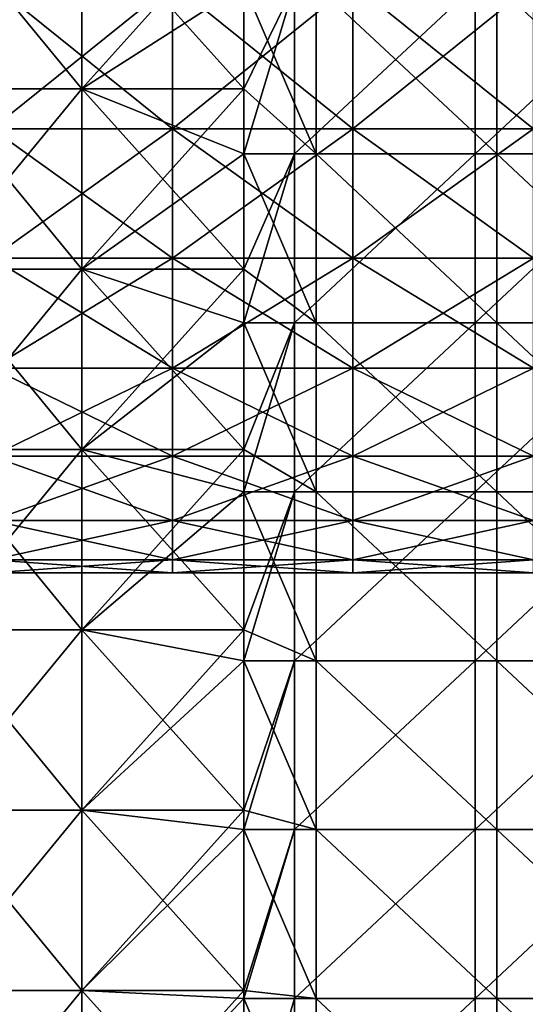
# Model space of a CAD drawing. Header units: inches. Extents: x -4.75 to 4.5, y 0 to 1.88.
# Tile 386 of 462: x 3.41 to 3.63, y 0.22 to 0.66. Entities that reach past the tile are written whole.
import ezdxf

# ---------------------------------------------------------------- set-up
doc = ezdxf.new("R2010")
doc.units = ezdxf.units.IN
doc.header["$LTSCALE"] = 101.851852
doc.header["$MEASUREMENT"] = 0
for name, color, linetype in [('13', 7, 'CONTINUOUS'), ('14', 7, 'CONTINUOUS'), ('35', 7, 'CONTINUOUS'), ('38', 7, 'CONTINUOUS'), ('5', 7, 'CONTINUOUS'), ('6', 7, 'CONTINUOUS')]:
    doc.layers.add(name, color=color, linetype=linetype)

msp = doc.modelspace()

# ---------------------------------------------------------------- linework, layer by layer
at = {"layer": '13', "color": 13, "linetype": 'Continuous', "true_color": 0xd67263}
for points in [[(3.50502, 0.62896, -1.25), (3.50502, 0.675, -1.25), (3.53722, 0.6, -1.25), (3.50502, 0.62896, -1.25)], [(3.53722, 0.6, -1.25), (3.50502, 0.675, -1.25), (3.53722, 0.675, -1.25), (3.53722, 0.6, -1.25)], [(3.53722, 0.6, -1.25), (3.53722, 0.675, -1.25), (3.6173, 0.6, -1.25), (3.53722, 0.6, -1.25)], [(3.6173, 0.6, -1.25), (3.53722, 0.675, -1.25), (3.6173, 0.675, -1.25), (3.6173, 0.6, -1.25)], [(3.6173, 0.6, -1.25), (3.6173, 0.675, -1.25), (3.69738, 0.6, -1.25), (3.6173, 0.6, -1.25)], [(3.69738, 0.6, -1.25), (3.6173, 0.675, -1.25), (3.69738, 0.675, -1.25), (3.69738, 0.6, -1.25)], [(3.50502, 0.6, -1.25), (3.50502, 0.62896, -1.25), (3.53722, 0.6, -1.25), (3.50502, 0.6, -1.25)], [(3.50502, 0.54888, -1.25), (3.50502, 0.6, -1.25), (3.53722, 0.525, -1.25), (3.50502, 0.54888, -1.25)], [(3.53722, 0.525, -1.25), (3.50502, 0.6, -1.25), (3.53722, 0.6, -1.25), (3.53722, 0.525, -1.25)], [(3.53722, 0.525, -1.25), (3.53722, 0.6, -1.25), (3.6173, 0.525, -1.25), (3.53722, 0.525, -1.25)], [(3.6173, 0.525, -1.25), (3.53722, 0.6, -1.25), (3.6173, 0.6, -1.25), (3.6173, 0.525, -1.25)], [(3.6173, 0.525, -1.25), (3.6173, 0.6, -1.25), (3.69738, 0.525, -1.25), (3.6173, 0.525, -1.25)], [(3.69738, 0.525, -1.25), (3.6173, 0.6, -1.25), (3.69738, 0.6, -1.25), (3.69738, 0.525, -1.25)], [(3.50502, 0.525, -1.25), (3.50502, 0.54888, -1.25), (3.53722, 0.525, -1.25), (3.50502, 0.525, -1.25)], [(3.50502, 0.4688, -1.25), (3.50502, 0.525, -1.25), (3.53722, 0.45, -1.25), (3.50502, 0.4688, -1.25)], [(3.53722, 0.45, -1.25), (3.50502, 0.525, -1.25), (3.53722, 0.525, -1.25), (3.53722, 0.45, -1.25)], [(3.53722, 0.45, -1.25), (3.53722, 0.525, -1.25), (3.6173, 0.45, -1.25), (3.53722, 0.45, -1.25)], [(3.6173, 0.45, -1.25), (3.53722, 0.525, -1.25), (3.6173, 0.525, -1.25), (3.6173, 0.45, -1.25)], [(3.6173, 0.45, -1.25), (3.6173, 0.525, -1.25), (3.69738, 0.45, -1.25), (3.6173, 0.45, -1.25)], [(3.69738, 0.45, -1.25), (3.6173, 0.525, -1.25), (3.69738, 0.525, -1.25), (3.69738, 0.45, -1.25)], [(3.50502, 0.45, -1.25), (3.50502, 0.4688, -1.25), (3.53722, 0.45, -1.25), (3.50502, 0.45, -1.25)], [(3.50502, 0.38872, -1.25), (3.50502, 0.45, -1.25), (3.53722, 0.375, -1.25), (3.50502, 0.38872, -1.25)], [(3.53722, 0.375, -1.25), (3.50502, 0.45, -1.25), (3.53722, 0.45, -1.25), (3.53722, 0.375, -1.25)], [(3.53722, 0.375, -1.25), (3.53722, 0.45, -1.25), (3.6173, 0.375, -1.25), (3.53722, 0.375, -1.25)], [(3.6173, 0.375, -1.25), (3.53722, 0.45, -1.25), (3.6173, 0.45, -1.25), (3.6173, 0.375, -1.25)], [(3.6173, 0.375, -1.25), (3.6173, 0.45, -1.25), (3.69738, 0.375, -1.25), (3.6173, 0.375, -1.25)], [(3.69738, 0.375, -1.25), (3.6173, 0.45, -1.25), (3.69738, 0.45, -1.25), (3.69738, 0.375, -1.25)], [(3.50502, 0.375, -1.25), (3.50502, 0.38872, -1.25), (3.53722, 0.375, -1.25), (3.50502, 0.375, -1.25)], [(3.50502, 0.30864, -1.25), (3.50502, 0.375, -1.25), (3.53722, 0.3, -1.25), (3.50502, 0.30864, -1.25)], [(3.53722, 0.3, -1.25), (3.50502, 0.375, -1.25), (3.53722, 0.375, -1.25), (3.53722, 0.3, -1.25)], [(3.53722, 0.3, -1.25), (3.53722, 0.375, -1.25), (3.6173, 0.3, -1.25), (3.53722, 0.3, -1.25)], [(3.6173, 0.3, -1.25), (3.53722, 0.375, -1.25), (3.6173, 0.375, -1.25), (3.6173, 0.3, -1.25)], [(3.6173, 0.3, -1.25), (3.6173, 0.375, -1.25), (3.69738, 0.3, -1.25), (3.6173, 0.3, -1.25)], [(3.69738, 0.3, -1.25), (3.6173, 0.375, -1.25), (3.69738, 0.375, -1.25), (3.69738, 0.3, -1.25)], [(3.50502, 0.3, -1.25), (3.50502, 0.30864, -1.25), (3.53722, 0.3, -1.25), (3.50502, 0.3, -1.25)], [(3.50502, 0.22856, -1.25), (3.50502, 0.3, -1.25), (3.53722, 0.225, -1.25), (3.50502, 0.22856, -1.25)], [(3.53722, 0.225, -1.25), (3.50502, 0.3, -1.25), (3.53722, 0.3, -1.25), (3.53722, 0.225, -1.25)], [(3.53722, 0.225, -1.25), (3.53722, 0.3, -1.25), (3.6173, 0.225, -1.25), (3.53722, 0.225, -1.25)], [(3.6173, 0.225, -1.25), (3.53722, 0.3, -1.25), (3.6173, 0.3, -1.25), (3.6173, 0.225, -1.25)], [(3.6173, 0.225, -1.25), (3.6173, 0.3, -1.25), (3.69738, 0.225, -1.25), (3.6173, 0.225, -1.25)], [(3.69738, 0.225, -1.25), (3.6173, 0.3, -1.25), (3.69738, 0.3, -1.25), (3.69738, 0.225, -1.25)], [(3.50502, 0.225, -1.25), (3.50502, 0.22856, -1.25), (3.53722, 0.225, -1.25), (3.50502, 0.225, -1.25)], [(3.50502, 0.15, -1.25), (3.50502, 0.225, -1.25), (3.53722, 0.15, -1.25), (3.50502, 0.15, -1.25)], [(3.53722, 0.15, -1.25), (3.50502, 0.225, -1.25), (3.53722, 0.225, -1.25), (3.53722, 0.15, -1.25)], [(3.53722, 0.15, -1.25), (3.53722, 0.225, -1.25), (3.6173, 0.15, -1.25), (3.53722, 0.15, -1.25)], [(3.6173, 0.15, -1.25), (3.53722, 0.225, -1.25), (3.6173, 0.225, -1.25), (3.6173, 0.15, -1.25)], [(3.6173, 0.15, -1.25), (3.6173, 0.225, -1.25), (3.69738, 0.15, -1.25), (3.6173, 0.15, -1.25)], [(3.69738, 0.15, -1.25), (3.6173, 0.225, -1.25), (3.69738, 0.225, -1.25), (3.69738, 0.15, -1.25)]]:
    msp.add_3dface(points, dxfattribs=at)
at = {"layer": '14', "color": 13, "linetype": 'Continuous', "true_color": 0xd67263}
for points in [[(3.52756, 0.6, 1.25), (3.52756, 0.675, 1.25), (3.50502, 0.6, 1.25), (3.52756, 0.6, 1.25)], [(3.50502, 0.6, 1.25), (3.52756, 0.675, 1.25), (3.50502, 0.62896, 1.25), (3.50502, 0.6, 1.25)], [(3.50502, 0.62896, 1.25), (3.52756, 0.675, 1.25), (3.50502, 0.675, 1.25), (3.50502, 0.62896, 1.25)], [(3.60764, 0.6, 1.25), (3.60764, 0.675, 1.25), (3.52756, 0.6, 1.25), (3.60764, 0.6, 1.25)], [(3.52756, 0.6, 1.25), (3.60764, 0.675, 1.25), (3.52756, 0.675, 1.25), (3.52756, 0.6, 1.25)], [(3.68772, 0.6, 1.25), (3.68772, 0.675, 1.25), (3.60764, 0.6, 1.25), (3.68772, 0.6, 1.25)], [(3.60764, 0.6, 1.25), (3.68772, 0.675, 1.25), (3.60764, 0.675, 1.25), (3.60764, 0.6, 1.25)], [(3.52756, 0.525, 1.25), (3.52756, 0.6, 1.25), (3.50502, 0.525, 1.25), (3.52756, 0.525, 1.25)], [(3.50502, 0.525, 1.25), (3.52756, 0.6, 1.25), (3.50502, 0.54888, 1.25), (3.50502, 0.525, 1.25)], [(3.50502, 0.54888, 1.25), (3.52756, 0.6, 1.25), (3.50502, 0.6, 1.25), (3.50502, 0.54888, 1.25)], [(3.60764, 0.525, 1.25), (3.60764, 0.6, 1.25), (3.52756, 0.525, 1.25), (3.60764, 0.525, 1.25)], [(3.52756, 0.525, 1.25), (3.60764, 0.6, 1.25), (3.52756, 0.6, 1.25), (3.52756, 0.525, 1.25)], [(3.68772, 0.525, 1.25), (3.68772, 0.6, 1.25), (3.60764, 0.525, 1.25), (3.68772, 0.525, 1.25)], [(3.60764, 0.525, 1.25), (3.68772, 0.6, 1.25), (3.60764, 0.6, 1.25), (3.60764, 0.525, 1.25)], [(3.52756, 0.45, 1.25), (3.52756, 0.525, 1.25), (3.50502, 0.45, 1.25), (3.52756, 0.45, 1.25)], [(3.50502, 0.45, 1.25), (3.52756, 0.525, 1.25), (3.50502, 0.4688, 1.25), (3.50502, 0.45, 1.25)], [(3.50502, 0.4688, 1.25), (3.52756, 0.525, 1.25), (3.50502, 0.525, 1.25), (3.50502, 0.4688, 1.25)], [(3.60764, 0.45, 1.25), (3.60764, 0.525, 1.25), (3.52756, 0.45, 1.25), (3.60764, 0.45, 1.25)], [(3.52756, 0.45, 1.25), (3.60764, 0.525, 1.25), (3.52756, 0.525, 1.25), (3.52756, 0.45, 1.25)], [(3.68772, 0.45, 1.25), (3.68772, 0.525, 1.25), (3.60764, 0.45, 1.25), (3.68772, 0.45, 1.25)], [(3.60764, 0.45, 1.25), (3.68772, 0.525, 1.25), (3.60764, 0.525, 1.25), (3.60764, 0.45, 1.25)], [(3.52756, 0.375, 1.25), (3.52756, 0.45, 1.25), (3.50502, 0.375, 1.25), (3.52756, 0.375, 1.25)], [(3.50502, 0.375, 1.25), (3.52756, 0.45, 1.25), (3.50502, 0.38872, 1.25), (3.50502, 0.375, 1.25)], [(3.50502, 0.38872, 1.25), (3.52756, 0.45, 1.25), (3.50502, 0.45, 1.25), (3.50502, 0.38872, 1.25)], [(3.60764, 0.375, 1.25), (3.60764, 0.45, 1.25), (3.52756, 0.375, 1.25), (3.60764, 0.375, 1.25)], [(3.52756, 0.375, 1.25), (3.60764, 0.45, 1.25), (3.52756, 0.45, 1.25), (3.52756, 0.375, 1.25)], [(3.68772, 0.375, 1.25), (3.68772, 0.45, 1.25), (3.60764, 0.375, 1.25), (3.68772, 0.375, 1.25)], [(3.60764, 0.375, 1.25), (3.68772, 0.45, 1.25), (3.60764, 0.45, 1.25), (3.60764, 0.375, 1.25)], [(3.52756, 0.3, 1.25), (3.52756, 0.375, 1.25), (3.50502, 0.3, 1.25), (3.52756, 0.3, 1.25)], [(3.50502, 0.3, 1.25), (3.52756, 0.375, 1.25), (3.50502, 0.30864, 1.25), (3.50502, 0.3, 1.25)], [(3.50502, 0.30864, 1.25), (3.52756, 0.375, 1.25), (3.50502, 0.375, 1.25), (3.50502, 0.30864, 1.25)], [(3.60764, 0.3, 1.25), (3.60764, 0.375, 1.25), (3.52756, 0.3, 1.25), (3.60764, 0.3, 1.25)], [(3.52756, 0.3, 1.25), (3.60764, 0.375, 1.25), (3.52756, 0.375, 1.25), (3.52756, 0.3, 1.25)], [(3.68772, 0.3, 1.25), (3.68772, 0.375, 1.25), (3.60764, 0.3, 1.25), (3.68772, 0.3, 1.25)], [(3.60764, 0.3, 1.25), (3.68772, 0.375, 1.25), (3.60764, 0.375, 1.25), (3.60764, 0.3, 1.25)], [(3.52756, 0.225, 1.25), (3.52756, 0.3, 1.25), (3.50502, 0.225, 1.25), (3.52756, 0.225, 1.25)], [(3.50502, 0.225, 1.25), (3.52756, 0.3, 1.25), (3.50502, 0.22856, 1.25), (3.50502, 0.225, 1.25)], [(3.50502, 0.22856, 1.25), (3.52756, 0.3, 1.25), (3.50502, 0.3, 1.25), (3.50502, 0.22856, 1.25)], [(3.60764, 0.225, 1.25), (3.60764, 0.3, 1.25), (3.52756, 0.225, 1.25), (3.60764, 0.225, 1.25)], [(3.52756, 0.225, 1.25), (3.60764, 0.3, 1.25), (3.52756, 0.3, 1.25), (3.52756, 0.225, 1.25)], [(3.68772, 0.225, 1.25), (3.68772, 0.3, 1.25), (3.60764, 0.225, 1.25), (3.68772, 0.225, 1.25)], [(3.60764, 0.225, 1.25), (3.68772, 0.3, 1.25), (3.60764, 0.3, 1.25), (3.60764, 0.225, 1.25)], [(3.52756, 0.15, 1.25), (3.52756, 0.225, 1.25), (3.50502, 0.14848, 1.25), (3.52756, 0.15, 1.25)], [(3.50502, 0.14848, 1.25), (3.52756, 0.225, 1.25), (3.50502, 0.225, 1.25), (3.50502, 0.14848, 1.25)], [(3.60764, 0.15, 1.25), (3.60764, 0.225, 1.25), (3.52756, 0.15, 1.25), (3.60764, 0.15, 1.25)], [(3.52756, 0.15, 1.25), (3.60764, 0.225, 1.25), (3.52756, 0.225, 1.25), (3.52756, 0.15, 1.25)], [(3.68772, 0.15, 1.25), (3.68772, 0.225, 1.25), (3.60764, 0.15, 1.25), (3.68772, 0.15, 1.25)], [(3.60764, 0.15, 1.25), (3.68772, 0.225, 1.25), (3.60764, 0.225, 1.25), (3.60764, 0.15, 1.25)]]:
    msp.add_3dface(points, dxfattribs=at)
at = {"layer": '35', "color": 13, "linetype": 'Continuous', "true_color": 0xd67263}
for points in [[(3.43315, 0.70904, 1.26055), (3.36734, 0.70904, 1.29133), (3.43315, 0.62896, 1.26055), (3.43315, 0.70904, 1.26055)], [(3.43315, 0.62896, 1.26055), (3.36734, 0.70904, 1.29133), (3.36734, 0.62896, 1.29133), (3.43315, 0.62896, 1.26055)], [(3.50502, 0.62896, 1.25), (3.50502, 0.675, 1.25), (3.43315, 0.70904, 1.26055), (3.50502, 0.62896, 1.25)], [(3.50502, 0.62896, 1.25), (3.43315, 0.70904, 1.26055), (3.43315, 0.62896, 1.26055), (3.50502, 0.62896, 1.25)], [(3.43315, 0.62896, 1.26055), (3.36734, 0.62896, 1.29133), (3.43315, 0.54888, 1.26055), (3.43315, 0.62896, 1.26055)], [(3.43315, 0.54888, 1.26055), (3.36734, 0.62896, 1.29133), (3.36734, 0.54888, 1.29133), (3.43315, 0.54888, 1.26055)], [(3.50502, 0.54888, 1.25), (3.50502, 0.6, 1.25), (3.43315, 0.62896, 1.26055), (3.50502, 0.54888, 1.25)], [(3.50502, 0.54888, 1.25), (3.43315, 0.62896, 1.26055), (3.43315, 0.54888, 1.26055), (3.50502, 0.54888, 1.25)], [(3.50502, 0.6, 1.25), (3.50502, 0.62896, 1.25), (3.43315, 0.62896, 1.26055), (3.50502, 0.6, 1.25)], [(3.43315, 0.54888, 1.26055), (3.36734, 0.54888, 1.29133), (3.43315, 0.4688, 1.26055), (3.43315, 0.54888, 1.26055)], [(3.43315, 0.4688, 1.26055), (3.36734, 0.54888, 1.29133), (3.36734, 0.4688, 1.29133), (3.43315, 0.4688, 1.26055)], [(3.50502, 0.4688, 1.25), (3.50502, 0.525, 1.25), (3.43315, 0.54888, 1.26055), (3.50502, 0.4688, 1.25)], [(3.50502, 0.4688, 1.25), (3.43315, 0.54888, 1.26055), (3.43315, 0.4688, 1.26055), (3.50502, 0.4688, 1.25)], [(3.50502, 0.525, 1.25), (3.50502, 0.54888, 1.25), (3.43315, 0.54888, 1.26055), (3.50502, 0.525, 1.25)], [(3.43315, 0.4688, 1.26055), (3.36734, 0.4688, 1.29133), (3.43315, 0.38872, 1.26055), (3.43315, 0.4688, 1.26055)], [(3.43315, 0.38872, 1.26055), (3.36734, 0.4688, 1.29133), (3.36734, 0.38872, 1.29133), (3.43315, 0.38872, 1.26055)], [(3.50502, 0.38872, 1.25), (3.50502, 0.45, 1.25), (3.43315, 0.4688, 1.26055), (3.50502, 0.38872, 1.25)], [(3.50502, 0.38872, 1.25), (3.43315, 0.4688, 1.26055), (3.43315, 0.38872, 1.26055), (3.50502, 0.38872, 1.25)], [(3.50502, 0.45, 1.25), (3.50502, 0.4688, 1.25), (3.43315, 0.4688, 1.26055), (3.50502, 0.45, 1.25)], [(3.43315, 0.38872, 1.26055), (3.36734, 0.38872, 1.29133), (3.43315, 0.30864, 1.26055), (3.43315, 0.38872, 1.26055)], [(3.43315, 0.30864, 1.26055), (3.36734, 0.38872, 1.29133), (3.36734, 0.30864, 1.29133), (3.43315, 0.30864, 1.26055)], [(3.50502, 0.30864, 1.25), (3.50502, 0.375, 1.25), (3.43315, 0.38872, 1.26055), (3.50502, 0.30864, 1.25)], [(3.50502, 0.30864, 1.25), (3.43315, 0.38872, 1.26055), (3.43315, 0.30864, 1.26055), (3.50502, 0.30864, 1.25)], [(3.50502, 0.375, 1.25), (3.50502, 0.38872, 1.25), (3.43315, 0.38872, 1.26055), (3.50502, 0.375, 1.25)], [(3.43315, 0.30864, 1.26055), (3.36734, 0.30864, 1.29133), (3.43315, 0.22856, 1.26055), (3.43315, 0.30864, 1.26055)], [(3.43315, 0.22856, 1.26055), (3.36734, 0.30864, 1.29133), (3.36734, 0.22856, 1.29133), (3.43315, 0.22856, 1.26055)], [(3.50502, 0.22856, 1.25), (3.50502, 0.3, 1.25), (3.43315, 0.30864, 1.26055), (3.50502, 0.22856, 1.25)], [(3.50502, 0.22856, 1.25), (3.43315, 0.30864, 1.26055), (3.43315, 0.22856, 1.26055), (3.50502, 0.22856, 1.25)], [(3.50502, 0.3, 1.25), (3.50502, 0.30864, 1.25), (3.43315, 0.30864, 1.26055), (3.50502, 0.3, 1.25)], [(3.43315, 0.22856, 1.26055), (3.36734, 0.22856, 1.29133), (3.43315, 0.14848, 1.26055), (3.43315, 0.22856, 1.26055)], [(3.43315, 0.14848, 1.26055), (3.36734, 0.22856, 1.29133), (3.36734, 0.14848, 1.29133), (3.43315, 0.14848, 1.26055)], [(3.50502, 0.14848, 1.25), (3.43315, 0.22856, 1.26055), (3.43315, 0.14848, 1.26055), (3.50502, 0.14848, 1.25)], [(3.50502, 0.14848, 1.25), (3.50502, 0.225, 1.25), (3.43315, 0.22856, 1.26055), (3.50502, 0.14848, 1.25)], [(3.50502, 0.225, 1.25), (3.50502, 0.22856, 1.25), (3.43315, 0.22856, 1.26055), (3.50502, 0.225, 1.25)]]:
    msp.add_3dface(points, dxfattribs=at)
at = {"layer": '38', "color": 13, "linetype": 'Continuous', "true_color": 0xd67263}
for points in [[(3.36734, 0.70904, -1.29133), (3.43315, 0.70904, -1.26055), (3.36734, 0.62896, -1.29133), (3.36734, 0.70904, -1.29133)], [(3.36734, 0.62896, -1.29133), (3.43315, 0.70904, -1.26055), (3.43315, 0.62896, -1.26055), (3.36734, 0.62896, -1.29133)], [(3.50502, 0.70904, -1.25), (3.50502, 0.675, -1.25), (3.43315, 0.62896, -1.26055), (3.50502, 0.70904, -1.25)], [(3.43315, 0.70904, -1.26055), (3.50502, 0.70904, -1.25), (3.43315, 0.62896, -1.26055), (3.43315, 0.70904, -1.26055)], [(3.50502, 0.675, -1.25), (3.50502, 0.62896, -1.25), (3.43315, 0.62896, -1.26055), (3.50502, 0.675, -1.25)], [(3.36734, 0.62896, -1.29133), (3.43315, 0.62896, -1.26055), (3.36734, 0.54888, -1.29133), (3.36734, 0.62896, -1.29133)], [(3.36734, 0.54888, -1.29133), (3.43315, 0.62896, -1.26055), (3.43315, 0.54888, -1.26055), (3.36734, 0.54888, -1.29133)], [(3.50502, 0.62896, -1.25), (3.50502, 0.6, -1.25), (3.43315, 0.54888, -1.26055), (3.50502, 0.62896, -1.25)], [(3.43315, 0.62896, -1.26055), (3.50502, 0.62896, -1.25), (3.43315, 0.54888, -1.26055), (3.43315, 0.62896, -1.26055)], [(3.50502, 0.6, -1.25), (3.50502, 0.54888, -1.25), (3.43315, 0.54888, -1.26055), (3.50502, 0.6, -1.25)], [(3.36734, 0.54888, -1.29133), (3.43315, 0.54888, -1.26055), (3.36734, 0.4688, -1.29133), (3.36734, 0.54888, -1.29133)], [(3.36734, 0.4688, -1.29133), (3.43315, 0.54888, -1.26055), (3.43315, 0.4688, -1.26055), (3.36734, 0.4688, -1.29133)], [(3.50502, 0.54888, -1.25), (3.50502, 0.525, -1.25), (3.43315, 0.4688, -1.26055), (3.50502, 0.54888, -1.25)], [(3.43315, 0.54888, -1.26055), (3.50502, 0.54888, -1.25), (3.43315, 0.4688, -1.26055), (3.43315, 0.54888, -1.26055)], [(3.50502, 0.525, -1.25), (3.50502, 0.4688, -1.25), (3.43315, 0.4688, -1.26055), (3.50502, 0.525, -1.25)], [(3.36734, 0.4688, -1.29133), (3.43315, 0.4688, -1.26055), (3.36734, 0.38872, -1.29133), (3.36734, 0.4688, -1.29133)], [(3.36734, 0.38872, -1.29133), (3.43315, 0.4688, -1.26055), (3.43315, 0.38872, -1.26055), (3.36734, 0.38872, -1.29133)], [(3.50502, 0.4688, -1.25), (3.50502, 0.45, -1.25), (3.43315, 0.38872, -1.26055), (3.50502, 0.4688, -1.25)], [(3.43315, 0.4688, -1.26055), (3.50502, 0.4688, -1.25), (3.43315, 0.38872, -1.26055), (3.43315, 0.4688, -1.26055)], [(3.50502, 0.45, -1.25), (3.50502, 0.38872, -1.25), (3.43315, 0.38872, -1.26055), (3.50502, 0.45, -1.25)], [(3.36734, 0.38872, -1.29133), (3.43315, 0.38872, -1.26055), (3.36734, 0.30864, -1.29133), (3.36734, 0.38872, -1.29133)], [(3.36734, 0.30864, -1.29133), (3.43315, 0.38872, -1.26055), (3.43315, 0.30864, -1.26055), (3.36734, 0.30864, -1.29133)], [(3.50502, 0.38872, -1.25), (3.50502, 0.375, -1.25), (3.43315, 0.30864, -1.26055), (3.50502, 0.38872, -1.25)], [(3.43315, 0.38872, -1.26055), (3.50502, 0.38872, -1.25), (3.43315, 0.30864, -1.26055), (3.43315, 0.38872, -1.26055)], [(3.50502, 0.375, -1.25), (3.50502, 0.30864, -1.25), (3.43315, 0.30864, -1.26055), (3.50502, 0.375, -1.25)], [(3.36734, 0.30864, -1.29133), (3.43315, 0.30864, -1.26055), (3.36734, 0.22856, -1.29133), (3.36734, 0.30864, -1.29133)], [(3.36734, 0.22856, -1.29133), (3.43315, 0.30864, -1.26055), (3.43315, 0.22856, -1.26055), (3.36734, 0.22856, -1.29133)], [(3.50502, 0.30864, -1.25), (3.50502, 0.3, -1.25), (3.43315, 0.22856, -1.26055), (3.50502, 0.30864, -1.25)], [(3.43315, 0.30864, -1.26055), (3.50502, 0.30864, -1.25), (3.43315, 0.22856, -1.26055), (3.43315, 0.30864, -1.26055)], [(3.50502, 0.3, -1.25), (3.50502, 0.22856, -1.25), (3.43315, 0.22856, -1.26055), (3.50502, 0.3, -1.25)], [(3.36734, 0.22856, -1.29133), (3.43315, 0.22856, -1.26055), (3.36734, 0.14848, -1.29133), (3.36734, 0.22856, -1.29133)], [(3.36734, 0.14848, -1.29133), (3.43315, 0.22856, -1.26055), (3.43315, 0.14848, -1.26055), (3.36734, 0.14848, -1.29133)], [(3.50502, 0.22856, -1.25), (3.50502, 0.225, -1.25), (3.43315, 0.14848, -1.26055), (3.50502, 0.22856, -1.25)], [(3.43315, 0.22856, -1.26055), (3.50502, 0.22856, -1.25), (3.43315, 0.14848, -1.26055), (3.43315, 0.22856, -1.26055)], [(3.50502, 0.225, -1.25), (3.50502, 0.15, -1.25), (3.43315, 0.14848, -1.26055), (3.50502, 0.225, -1.25)]]:
    msp.add_3dface(points, dxfattribs=at)
at = {"layer": '5', "color": 13, "linetype": 'Continuous', "true_color": 0xd67263}
for points in [[(3.47336, 0.6111, -0.28429), (3.47336, 0.67575, -0.32836), (3.39328, 0.6111, -0.28429), (3.47336, 0.6111, -0.28429)], [(3.39328, 0.6111, -0.28429), (3.47336, 0.67575, -0.32836), (3.39328, 0.67575, -0.32836), (3.39328, 0.6111, -0.28429)], [(3.55344, 0.6111, -0.28429), (3.55344, 0.67575, -0.32836), (3.47336, 0.6111, -0.28429), (3.55344, 0.6111, -0.28429)], [(3.47336, 0.6111, -0.28429), (3.55344, 0.67575, -0.32836), (3.47336, 0.67575, -0.32836), (3.47336, 0.6111, -0.28429)], [(3.63352, 0.6111, -0.28429), (3.63352, 0.67575, -0.32836), (3.55344, 0.6111, -0.28429), (3.63352, 0.6111, -0.28429)], [(3.55344, 0.6111, -0.28429), (3.63352, 0.67575, -0.32836), (3.55344, 0.67575, -0.32836), (3.55344, 0.6111, -0.28429)], [(3.47336, 0.55375, -0.23107), (3.47336, 0.6111, -0.28429), (3.39328, 0.55375, -0.23107), (3.47336, 0.55375, -0.23107)], [(3.39328, 0.55375, -0.23107), (3.47336, 0.6111, -0.28429), (3.39328, 0.6111, -0.28429), (3.39328, 0.55375, -0.23107)], [(3.55344, 0.55375, -0.23107), (3.55344, 0.6111, -0.28429), (3.47336, 0.55375, -0.23107), (3.55344, 0.55375, -0.23107)], [(3.47336, 0.55375, -0.23107), (3.55344, 0.6111, -0.28429), (3.47336, 0.6111, -0.28429), (3.47336, 0.55375, -0.23107)], [(3.63352, 0.55375, -0.23107), (3.63352, 0.6111, -0.28429), (3.55344, 0.55375, -0.23107), (3.63352, 0.55375, -0.23107)], [(3.55344, 0.55375, -0.23107), (3.63352, 0.6111, -0.28429), (3.55344, 0.6111, -0.28429), (3.55344, 0.55375, -0.23107)], [(3.47336, 0.50496, -0.1699), (3.47336, 0.55375, -0.23107), (3.39328, 0.50496, -0.1699), (3.47336, 0.50496, -0.1699)], [(3.39328, 0.50496, -0.1699), (3.47336, 0.55375, -0.23107), (3.39328, 0.55375, -0.23107), (3.39328, 0.50496, -0.1699)], [(3.55344, 0.50496, -0.1699), (3.55344, 0.55375, -0.23107), (3.47336, 0.50496, -0.1699), (3.55344, 0.50496, -0.1699)], [(3.47336, 0.50496, -0.1699), (3.55344, 0.55375, -0.23107), (3.47336, 0.55375, -0.23107), (3.47336, 0.50496, -0.1699)], [(3.63352, 0.50496, -0.1699), (3.63352, 0.55375, -0.23107), (3.55344, 0.50496, -0.1699), (3.63352, 0.50496, -0.1699)], [(3.55344, 0.50496, -0.1699), (3.63352, 0.55375, -0.23107), (3.55344, 0.55375, -0.23107), (3.55344, 0.50496, -0.1699)], [(3.47336, 0.46584, -0.10214), (3.47336, 0.50496, -0.1699), (3.39328, 0.46584, -0.10214), (3.47336, 0.46584, -0.10214)], [(3.39328, 0.46584, -0.10214), (3.47336, 0.50496, -0.1699), (3.39328, 0.50496, -0.1699), (3.39328, 0.46584, -0.10214)], [(3.55344, 0.46584, -0.10214), (3.55344, 0.50496, -0.1699), (3.47336, 0.46584, -0.10214), (3.55344, 0.46584, -0.10214)], [(3.47336, 0.46584, -0.10214), (3.55344, 0.50496, -0.1699), (3.47336, 0.50496, -0.1699), (3.47336, 0.46584, -0.10214)], [(3.63352, 0.46584, -0.10214), (3.63352, 0.50496, -0.1699), (3.55344, 0.46584, -0.10214), (3.63352, 0.46584, -0.10214)], [(3.55344, 0.46584, -0.10214), (3.63352, 0.50496, -0.1699), (3.55344, 0.50496, -0.1699), (3.55344, 0.46584, -0.10214)], [(3.47336, 0.43726, -0.0293), (3.47336, 0.46584, -0.10214), (3.39328, 0.43726, -0.0293), (3.47336, 0.43726, -0.0293)], [(3.39328, 0.43726, -0.0293), (3.47336, 0.46584, -0.10214), (3.39328, 0.46584, -0.10214), (3.39328, 0.43726, -0.0293)], [(3.55344, 0.43726, -0.0293), (3.55344, 0.46584, -0.10214), (3.47336, 0.43726, -0.0293), (3.55344, 0.43726, -0.0293)], [(3.47336, 0.43726, -0.0293), (3.55344, 0.46584, -0.10214), (3.47336, 0.46584, -0.10214), (3.47336, 0.43726, -0.0293)], [(3.63352, 0.43726, -0.0293), (3.63352, 0.46584, -0.10214), (3.55344, 0.43726, -0.0293), (3.63352, 0.43726, -0.0293)], [(3.55344, 0.43726, -0.0293), (3.63352, 0.46584, -0.10214), (3.55344, 0.46584, -0.10214), (3.55344, 0.43726, -0.0293)], [(3.47336, 0.41985, 0.04698), (3.47336, 0.43726, -0.0293), (3.39328, 0.41985, 0.04698), (3.47336, 0.41985, 0.04698)], [(3.39328, 0.41985, 0.04698), (3.47336, 0.43726, -0.0293), (3.39328, 0.43726, -0.0293), (3.39328, 0.41985, 0.04698)], [(3.55344, 0.41985, 0.04698), (3.55344, 0.43726, -0.0293), (3.47336, 0.41985, 0.04698), (3.55344, 0.41985, 0.04698)], [(3.47336, 0.41985, 0.04698), (3.55344, 0.43726, -0.0293), (3.47336, 0.43726, -0.0293), (3.47336, 0.41985, 0.04698)], [(3.63352, 0.41985, 0.04698), (3.63352, 0.43726, -0.0293), (3.55344, 0.41985, 0.04698), (3.63352, 0.41985, 0.04698)], [(3.55344, 0.41985, 0.04698), (3.63352, 0.43726, -0.0293), (3.55344, 0.43726, -0.0293), (3.55344, 0.41985, 0.04698)], [(3.47336, 0.414, 0.125), (3.47336, 0.41985, 0.04698), (3.39328, 0.414, 0.125), (3.47336, 0.414, 0.125)], [(3.39328, 0.414, 0.125), (3.47336, 0.41985, 0.04698), (3.39328, 0.41985, 0.04698), (3.39328, 0.414, 0.125)], [(3.55344, 0.414, 0.125), (3.55344, 0.41985, 0.04698), (3.47336, 0.414, 0.125), (3.55344, 0.414, 0.125)], [(3.47336, 0.414, 0.125), (3.55344, 0.41985, 0.04698), (3.47336, 0.41985, 0.04698), (3.47336, 0.414, 0.125)], [(3.63352, 0.414, 0.125), (3.63352, 0.41985, 0.04698), (3.55344, 0.414, 0.125), (3.63352, 0.414, 0.125)], [(3.55344, 0.414, 0.125), (3.63352, 0.41985, 0.04698), (3.55344, 0.41985, 0.04698), (3.55344, 0.414, 0.125)]]:
    msp.add_3dface(points, dxfattribs=at)
at = {"layer": '6', "color": 13, "linetype": 'Continuous', "true_color": 0xd67263}
for points in [[(3.47336, 0.67575, 0.57836), (3.47336, 0.6111, 0.53429), (3.39328, 0.67575, 0.57836), (3.47336, 0.67575, 0.57836)], [(3.39328, 0.67575, 0.57836), (3.47336, 0.6111, 0.53429), (3.39328, 0.6111, 0.53429), (3.39328, 0.67575, 0.57836)], [(3.55344, 0.67575, 0.57836), (3.55344, 0.6111, 0.53429), (3.47336, 0.67575, 0.57836), (3.55344, 0.67575, 0.57836)], [(3.47336, 0.67575, 0.57836), (3.55344, 0.6111, 0.53429), (3.47336, 0.6111, 0.53429), (3.47336, 0.67575, 0.57836)], [(3.63352, 0.67575, 0.57836), (3.63352, 0.6111, 0.53429), (3.55344, 0.67575, 0.57836), (3.63352, 0.67575, 0.57836)], [(3.55344, 0.67575, 0.57836), (3.63352, 0.6111, 0.53429), (3.55344, 0.6111, 0.53429), (3.55344, 0.67575, 0.57836)], [(3.47336, 0.6111, 0.53429), (3.47336, 0.55375, 0.48107), (3.39328, 0.6111, 0.53429), (3.47336, 0.6111, 0.53429)], [(3.39328, 0.6111, 0.53429), (3.47336, 0.55375, 0.48107), (3.39328, 0.55375, 0.48107), (3.39328, 0.6111, 0.53429)], [(3.55344, 0.6111, 0.53429), (3.55344, 0.55375, 0.48107), (3.47336, 0.6111, 0.53429), (3.55344, 0.6111, 0.53429)], [(3.47336, 0.6111, 0.53429), (3.55344, 0.55375, 0.48107), (3.47336, 0.55375, 0.48107), (3.47336, 0.6111, 0.53429)], [(3.63352, 0.6111, 0.53429), (3.63352, 0.55375, 0.48107), (3.55344, 0.6111, 0.53429), (3.63352, 0.6111, 0.53429)], [(3.55344, 0.6111, 0.53429), (3.63352, 0.55375, 0.48107), (3.55344, 0.55375, 0.48107), (3.55344, 0.6111, 0.53429)], [(3.47336, 0.55375, 0.48107), (3.47336, 0.50496, 0.4199), (3.39328, 0.55375, 0.48107), (3.47336, 0.55375, 0.48107)], [(3.39328, 0.55375, 0.48107), (3.47336, 0.50496, 0.4199), (3.39328, 0.50496, 0.4199), (3.39328, 0.55375, 0.48107)], [(3.55344, 0.55375, 0.48107), (3.55344, 0.50496, 0.4199), (3.47336, 0.55375, 0.48107), (3.55344, 0.55375, 0.48107)], [(3.47336, 0.55375, 0.48107), (3.55344, 0.50496, 0.4199), (3.47336, 0.50496, 0.4199), (3.47336, 0.55375, 0.48107)], [(3.63352, 0.55375, 0.48107), (3.63352, 0.50496, 0.4199), (3.55344, 0.55375, 0.48107), (3.63352, 0.55375, 0.48107)], [(3.55344, 0.55375, 0.48107), (3.63352, 0.50496, 0.4199), (3.55344, 0.50496, 0.4199), (3.55344, 0.55375, 0.48107)], [(3.47336, 0.50496, 0.4199), (3.47336, 0.46584, 0.35214), (3.39328, 0.50496, 0.4199), (3.47336, 0.50496, 0.4199)], [(3.39328, 0.50496, 0.4199), (3.47336, 0.46584, 0.35214), (3.39328, 0.46584, 0.35214), (3.39328, 0.50496, 0.4199)], [(3.55344, 0.50496, 0.4199), (3.55344, 0.46584, 0.35214), (3.47336, 0.50496, 0.4199), (3.55344, 0.50496, 0.4199)], [(3.47336, 0.50496, 0.4199), (3.55344, 0.46584, 0.35214), (3.47336, 0.46584, 0.35214), (3.47336, 0.50496, 0.4199)], [(3.63352, 0.50496, 0.4199), (3.63352, 0.46584, 0.35214), (3.55344, 0.50496, 0.4199), (3.63352, 0.50496, 0.4199)], [(3.55344, 0.50496, 0.4199), (3.63352, 0.46584, 0.35214), (3.55344, 0.46584, 0.35214), (3.55344, 0.50496, 0.4199)], [(3.47336, 0.46584, 0.35214), (3.47336, 0.43726, 0.2793), (3.39328, 0.46584, 0.35214), (3.47336, 0.46584, 0.35214)], [(3.39328, 0.46584, 0.35214), (3.47336, 0.43726, 0.2793), (3.39328, 0.43726, 0.2793), (3.39328, 0.46584, 0.35214)], [(3.55344, 0.46584, 0.35214), (3.55344, 0.43726, 0.2793), (3.47336, 0.46584, 0.35214), (3.55344, 0.46584, 0.35214)], [(3.47336, 0.46584, 0.35214), (3.55344, 0.43726, 0.2793), (3.47336, 0.43726, 0.2793), (3.47336, 0.46584, 0.35214)], [(3.63352, 0.46584, 0.35214), (3.63352, 0.43726, 0.2793), (3.55344, 0.46584, 0.35214), (3.63352, 0.46584, 0.35214)], [(3.55344, 0.46584, 0.35214), (3.63352, 0.43726, 0.2793), (3.55344, 0.43726, 0.2793), (3.55344, 0.46584, 0.35214)], [(3.47336, 0.43726, 0.2793), (3.47336, 0.41985, 0.20302), (3.39328, 0.43726, 0.2793), (3.47336, 0.43726, 0.2793)], [(3.39328, 0.43726, 0.2793), (3.47336, 0.41985, 0.20302), (3.39328, 0.41985, 0.20302), (3.39328, 0.43726, 0.2793)], [(3.55344, 0.43726, 0.2793), (3.55344, 0.41985, 0.20302), (3.47336, 0.43726, 0.2793), (3.55344, 0.43726, 0.2793)], [(3.47336, 0.43726, 0.2793), (3.55344, 0.41985, 0.20302), (3.47336, 0.41985, 0.20302), (3.47336, 0.43726, 0.2793)], [(3.63352, 0.43726, 0.2793), (3.63352, 0.41985, 0.20302), (3.55344, 0.43726, 0.2793), (3.63352, 0.43726, 0.2793)], [(3.55344, 0.43726, 0.2793), (3.63352, 0.41985, 0.20302), (3.55344, 0.41985, 0.20302), (3.55344, 0.43726, 0.2793)], [(3.47336, 0.414, 0.125), (3.39328, 0.414, 0.125), (3.39328, 0.41985, 0.20302), (3.47336, 0.414, 0.125)], [(3.47336, 0.41985, 0.20302), (3.47336, 0.414, 0.125), (3.39328, 0.41985, 0.20302), (3.47336, 0.41985, 0.20302)], [(3.55344, 0.414, 0.125), (3.47336, 0.414, 0.125), (3.47336, 0.41985, 0.20302), (3.55344, 0.414, 0.125)], [(3.55344, 0.41985, 0.20302), (3.55344, 0.414, 0.125), (3.47336, 0.41985, 0.20302), (3.55344, 0.41985, 0.20302)], [(3.63352, 0.414, 0.125), (3.55344, 0.414, 0.125), (3.55344, 0.41985, 0.20302), (3.63352, 0.414, 0.125)], [(3.63352, 0.41985, 0.20302), (3.63352, 0.414, 0.125), (3.55344, 0.41985, 0.20302), (3.63352, 0.41985, 0.20302)]]:
    msp.add_3dface(points, dxfattribs=at)

doc.saveas('drawing.dxf')
